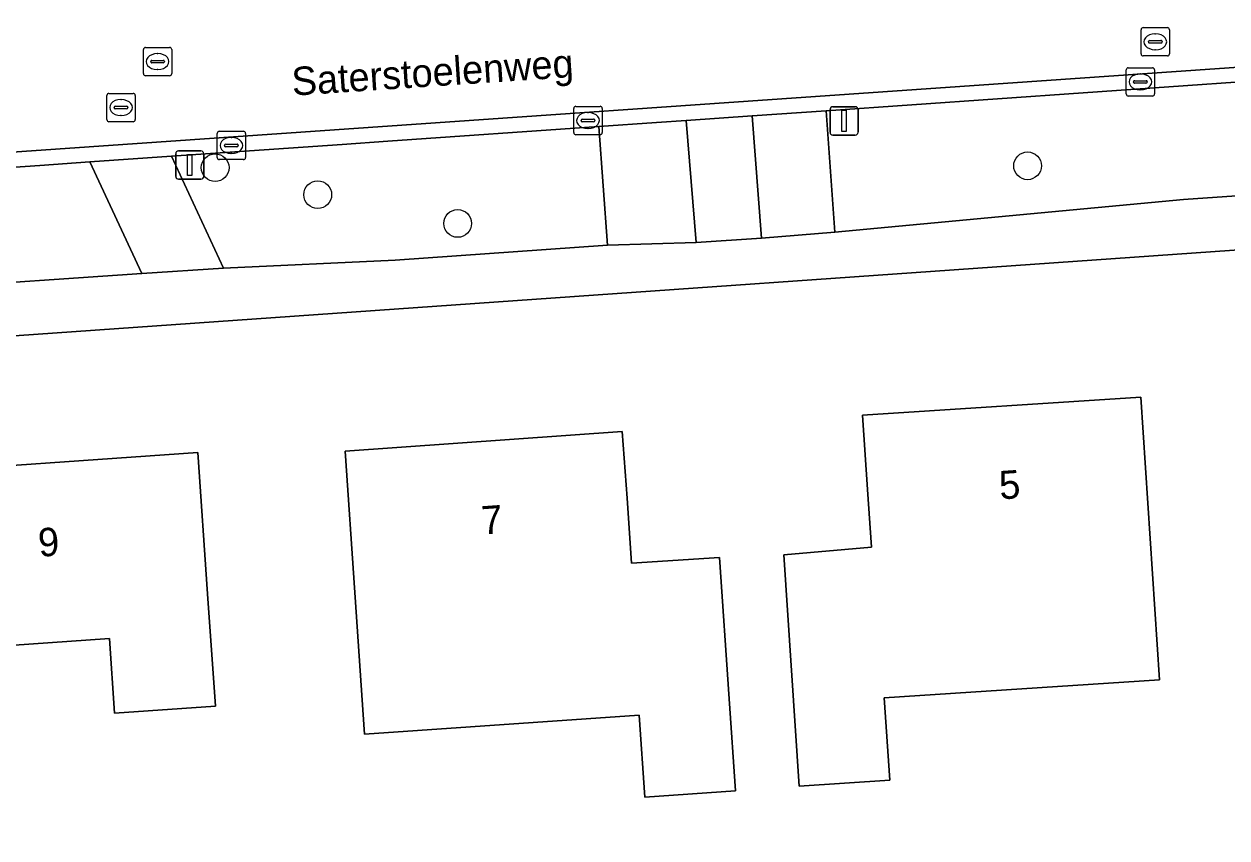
# Model space of a CAD drawing. Extents: x 162661 to 163484, y 380247 to 381230.
# Drawn here: x 163058.57 to 163101.01, y 380327.82 to 380356.53 of the extents above; entities that cross this region are included whole.
import ezdxf

# ---------------------------------------------------------------- set-up
doc = ezdxf.new("R2010")
doc.units = 0
for name, color, linetype in [('IMGEO_Boom', 7, 'Continuous'), ('IMGEO_Erf', 7, 'Continuous'), ('IMGEO_Groenvoorziening', 7, 'Continuous'), ('IMGEO_Kolk', 7, 'Continuous'), ('IMGEO_Lichtmast', 7, 'Continuous'), ('IMGEO_Openbare_ruimte_label', 7, 'Continuous'), ('IMGEO_Pand', 7, 'Continuous'), ('IMGEO_Pand_nummerreeks', 7, 'Continuous'), ('IMGEO_Rijbaan_lokaal_gesloten', 7, 'Continuous'), ('IMGEO_Rijbaan_lokaal_open', 7, 'Continuous'), ('IMGEO_Rioolput', 7, 'Continuous'), ('IMGEO_Voetpad_open', 7, 'Continuous')]:
    doc.layers.add(name, color=color, linetype=linetype)

msp = doc.modelspace()

# ---------------------------------------------------------------- linework, layer by layer
at = {"layer": 'IMGEO_Boom'}
for centre in [(163065.316, 380351.465), (163093.979, 380351.529), (163068.936, 380350.509), (163073.871, 380349.496)]:
    msp.add_circle(centre, 0.489, dxfattribs=at)
at = {"layer": 'IMGEO_Erf'}
msp.add_lwpolyline([(163139.978, 380304.779), (163136.519, 380351.021), (163135.092, 380350.931), (163034.276, 380343.853), (163025.928, 380343.278), (163027.147, 380323.267), (163030.282, 380288.461), (163031.404, 380288.568)], dxfattribs=at)
for points in [[(163085.381, 380337.8), (163088.467, 380338.075), (163088.333, 380340.105), (163088.157, 380342.728), (163097.973, 380343.373), (163098.636, 380333.402), (163088.924, 380332.756), (163089.116, 380329.862), (163085.922, 380329.649)], [(163080.276, 380332.151), (163070.59, 380331.483), (163070.245, 380336.479), (163069.901, 380341.467), (163079.679, 380342.153), (163079.85, 380339.804), (163080.002, 380337.506), (163083.104, 380337.714), (163083.448, 380332.726), (163083.672, 380329.476), (163080.476, 380329.256)], [(163061.768, 380332.218), (163061.584, 380334.849), (163054.043, 380334.32), (163053.95, 380335.649), (163053.6, 380340.636), (163064.699, 380341.415), (163065.049, 380336.428), (163065.327, 380332.468)]]:
    msp.add_lwpolyline(points, close=True, dxfattribs=at)
at = {"layer": 'IMGEO_Groenvoorziening'}
for points in [[(163111.052, 380355.156), (163086.869, 380353.473), (163087.179, 380349.192), (163099.483, 380350.335), (163103.054, 380350.587), (163104.488, 380350.688), (163106.7, 380350.844), (163111.274, 380351.167)], [(163084.264, 380353.292), (163081.933, 380353.13), (163082.284, 380348.821), (163084.591, 380348.982)], [(163078.852, 380352.915), (163071.408, 380352.397), (163069.798, 380352.284), (163063.779, 380351.865), (163065.615, 380347.919), (163071.671, 380348.2), (163079.155, 380348.731)], [(163060.895, 380351.665), (163059.126, 380351.542), (163047.332, 380350.739), (163047.59, 380346.698), (163062.724, 380347.731)]]:
    msp.add_lwpolyline(points, close=True, dxfattribs=at)
at = {"layer": 'IMGEO_Kolk'}
for p, q in [((163097.458, 380354.063), (163097.458, 380354.915)), ((163097.533, 380354.989), (163098.385, 380354.989)), ((163098.459, 380354.915), (163098.459, 380354.063)), ((163097.717, 380354.483), (163097.717, 380354.495)), ((163098.155, 380354.446), (163097.757, 380354.446)), ((163097.76, 380354.532), (163098.158, 380354.532)), ((163097.946, 380354.769), (163097.971, 380354.769)), ((163098.201, 380354.495), (163098.201, 380354.483)), ((163098.385, 380353.989), (163097.533, 380353.989)), ((163097.969, 380354.209), (163097.944, 380354.209)), ((163077.969, 380352.701), (163077.969, 380353.553)), ((163078.044, 380353.627), (163078.896, 380353.627)), ((163078.97, 380353.553), (163078.97, 380352.701)), ((163078.228, 380353.121), (163078.228, 380353.133)), ((163078.666, 380353.084), (163078.268, 380353.084)), ((163078.271, 380353.17), (163078.669, 380353.17)), ((163078.457, 380353.407), (163078.482, 380353.407)), ((163078.712, 380353.133), (163078.712, 380353.121)), ((163065.388, 380351.82), (163065.388, 380352.672)), ((163065.463, 380352.746), (163066.315, 380352.746)), ((163066.389, 380352.672), (163066.389, 380351.82)), ((163078.48, 380352.847), (163078.455, 380352.847)), ((163065.647, 380352.24), (163065.647, 380352.252)), ((163065.69, 380352.289), (163066.088, 380352.289)), ((163065.876, 380352.526), (163065.901, 380352.526)), ((163066.131, 380352.252), (163066.131, 380352.24)), ((163078.896, 380352.627), (163078.044, 380352.627)), ((163066.085, 380352.203), (163065.687, 380352.203)), ((163065.899, 380351.966), (163065.874, 380351.966)), ((163066.315, 380351.746), (163065.463, 380351.746))]:
    msp.add_line(p, q, dxfattribs=at)
for points in [[(163097.458, 380354.063), (163097.458, 380354.915)], [(163097.533, 380354.989), (163098.385, 380354.989)], [(163098.459, 380354.915), (163098.459, 380354.063)], [(163098.385, 380353.989), (163097.533, 380353.989)], [(163077.969, 380352.701), (163077.969, 380353.553)], [(163078.044, 380353.627), (163078.896, 380353.627)], [(163078.97, 380353.553), (163078.97, 380352.701)], [(163065.388, 380351.82), (163065.388, 380352.672)], [(163065.463, 380352.746), (163066.315, 380352.746)], [(163066.389, 380352.672), (163066.389, 380351.82)], [(163078.896, 380352.627), (163078.044, 380352.627)], [(163066.315, 380351.746), (163065.463, 380351.746)]]:
    msp.add_lwpolyline(points, dxfattribs=at)
for centre, radius, start, end in [((163097.535, 380354.913), 0.0765, 91.552, 178.448), ((163097.535, 380354.913), 0.0765, 91.552, 178.448), ((163098.383, 380354.913), 0.0765, 1.552, 88.448), ((163098.383, 380354.913), 0.0765, 1.552, 88.448), ((163097.757, 380354.492), 0.0403, 85.8775, 175.7526), ((163097.754, 380354.482), 0.0366, 178.938, 274.7102), ((163098.158, 380354.489), 0.043, 264.8664, 352.4533), ((163098.162, 380354.494), 0.0386, 1.7309, 96.639), ((163097.535, 380354.065), 0.0765, 181.552, 268.448), ((163097.535, 380354.065), 0.0765, 181.552, 268.448), ((163098.383, 380354.065), 0.0765, 271.552, 358.448), ((163098.383, 380354.065), 0.0765, 271.552, 358.448), ((163078.046, 380353.551), 0.0765, 91.552, 178.448), ((163078.046, 380353.551), 0.0765, 91.552, 178.448), ((163078.894, 380353.551), 0.0765, 1.552, 88.448), ((163078.894, 380353.551), 0.0765, 1.552, 88.448), ((163078.268, 380353.13), 0.0403, 85.8775, 175.7526), ((163078.265, 380353.12), 0.0366, 178.938, 274.7102), ((163078.669, 380353.127), 0.043, 264.8664, 352.4533), ((163078.673, 380353.132), 0.0386, 1.7309, 96.639), ((163065.465, 380352.67), 0.0765, 91.552, 178.448), ((163065.465, 380352.67), 0.0765, 91.552, 178.448), ((163066.313, 380352.67), 0.0765, 1.552, 88.448), ((163066.313, 380352.67), 0.0765, 1.552, 88.448), ((163078.046, 380352.703), 0.0765, 181.552, 268.448), ((163078.046, 380352.703), 0.0765, 181.552, 268.448), ((163078.894, 380352.703), 0.0765, 271.552, 358.448), ((163078.894, 380352.703), 0.0765, 271.552, 358.448), ((163065.687, 380352.249), 0.0403, 85.8775, 175.7526), ((163065.684, 380352.239), 0.0366, 178.938, 274.7102), ((163066.088, 380352.246), 0.043, 264.8664, 352.4533), ((163066.092, 380352.251), 0.0386, 1.7309, 96.639), ((163065.465, 380351.822), 0.0765, 181.552, 268.448), ((163065.465, 380351.822), 0.0765, 181.552, 268.448), ((163066.313, 380351.822), 0.0765, 271.552, 358.448), ((163066.313, 380351.822), 0.0765, 271.552, 358.448)]:
    msp.add_arc(centre, radius, start, end, dxfattribs=at)
for centre, major_axis, ratio, start_param, end_param in [((163097.945, 380354.489), (-0.387, 0.002), 0.722429, 4.712389, 7.853982), ((163097.97, 380354.489), (-0.39, 0.002), 0.717154, 1.570796, 4.712389), ((163078.456, 380353.127), (-0.387, 0.002), 0.722429, 4.712389, 7.853982), ((163078.481, 380353.127), (-0.39, 0.002), 0.717154, 1.570796, 4.712389), ((163065.875, 380352.246), (-0.387, 0.002), 0.722429, 4.712389, 7.853982), ((163065.9, 380352.246), (-0.39, 0.002), 0.717154, 1.570796, 4.712389)]:
    msp.add_ellipse(centre, major_axis=major_axis, ratio=ratio, start_param=start_param, end_param=end_param, dxfattribs=at)
at = {"layer": 'IMGEO_Lichtmast'}
for p, q in [((163087.009, 380352.713), (163087.009, 380353.513)), ((163087.009, 380353.513), (163087.009, 380352.713)), ((163087.109, 380353.613), (163087.899, 380353.613)), ((163087.899, 380353.613), (163087.109, 380353.613)), ((163087.999, 380353.513), (163087.999, 380352.713)), ((163087.999, 380352.713), (163087.999, 380353.513)), ((163087.899, 380352.613), (163087.109, 380352.613)), ((163087.109, 380352.613), (163087.899, 380352.613)), ((163063.924, 380351.157), (163063.924, 380351.957)), ((163063.924, 380351.957), (163063.924, 380351.157)), ((163064.024, 380352.057), (163064.814, 380352.057)), ((163064.814, 380352.057), (163064.024, 380352.057)), ((163064.914, 380351.957), (163064.914, 380351.157)), ((163064.914, 380351.157), (163064.914, 380351.957)), ((163064.814, 380351.057), (163064.024, 380351.057)), ((163064.024, 380351.057), (163064.814, 380351.057))]:
    msp.add_line(p, q, dxfattribs=at)
for points in [[(163087.429, 380353.488), (163087.579, 380353.488), (163087.579, 380352.738), (163087.429, 380352.738), (163087.429, 380353.488)], [(163064.344, 380351.932), (163064.494, 380351.932), (163064.494, 380351.182), (163064.344, 380351.182), (163064.344, 380351.932)]]:
    msp.add_lwpolyline(points, dxfattribs=at)
for centre, start, end in [((163087.109, 380353.513), 90, 180), ((163087.109, 380353.513), 90, 180), ((163087.899, 380353.513), 0, 90), ((163087.899, 380353.513), 360, 90), ((163087.109, 380352.713), 180, 270), ((163087.109, 380352.713), 180, 270), ((163087.899, 380352.713), 270, 0), ((163087.899, 380352.713), 270, 0), ((163064.024, 380351.957), 90, 180), ((163064.024, 380351.957), 90, 180), ((163064.814, 380351.957), 0, 90), ((163064.814, 380351.957), 360, 90), ((163064.024, 380351.157), 180, 270), ((163064.024, 380351.157), 180, 270), ((163064.814, 380351.157), 270, 0), ((163064.814, 380351.157), 270, 0)]:
    msp.add_arc(centre, 0.1, start, end, dxfattribs=at)
at = {"layer": 'IMGEO_Pand'}
for points in [[(163097.973, 380343.373), (163088.157, 380342.728), (163088.333, 380340.105), (163088.467, 380338.075), (163085.381, 380337.8), (163085.922, 380329.649), (163089.116, 380329.862), (163088.924, 380332.756), (163098.636, 380333.402)], [(163083.448, 380332.726), (163083.104, 380337.714), (163080.002, 380337.506), (163079.85, 380339.804), (163079.679, 380342.153), (163069.901, 380341.467), (163070.245, 380336.479), (163070.59, 380331.483), (163080.276, 380332.151), (163080.476, 380329.256), (163083.672, 380329.476)], [(163065.049, 380336.428), (163064.699, 380341.415), (163053.6, 380340.636), (163053.95, 380335.649), (163054.043, 380334.32), (163061.584, 380334.849), (163061.768, 380332.218), (163065.327, 380332.468)]]:
    msp.add_lwpolyline(points, close=True, dxfattribs=at)
at = {"layer": 'IMGEO_Rijbaan_lokaal_gesloten'}
msp.add_lwpolyline([(163054.493, 380356.141), (162940.821, 380348.438), (162934.53, 380348.012), (162935.401, 380343.628), (163028.95, 380349.989), (163129.435, 380356.95), (163129.13, 380361.35)], dxfattribs=at)
msp.add_arc((163054.212, 380361.684), 5.55, 272.898, 324.0405, dxfattribs=at)
at = {"layer": 'IMGEO_Rijbaan_lokaal_open'}
msp.add_lwpolyline([(163047.332, 380350.739), (163059.126, 380351.542), (163060.895, 380351.665), (163063.779, 380351.865), (163069.798, 380352.284), (163071.408, 380352.397), (163078.852, 380352.915), (163080.889, 380353.057), (163081.933, 380353.13), (163084.264, 380353.292), (163086.869, 380353.473), (163111.052, 380355.156), (163114.189, 380355.375), (163120.146, 380355.789), (163122.862, 380355.979), (163131.201, 380356.559), (163131.204, 380357.073), (163129.435, 380356.95), (163028.95, 380349.989)], dxfattribs=at)
msp.add_arc((163054.212, 380361.684), 5.55, 272.898, 324.0405, dxfattribs=at)
at = {"layer": 'IMGEO_Rioolput'}
for p, q in [((163097.985, 380355.478), (163097.985, 380356.33)), ((163098.06, 380356.404), (163098.912, 380356.404)), ((163098.473, 380356.184), (163098.498, 380356.184)), ((163098.986, 380356.33), (163098.986, 380355.478)), ((163062.783, 380354.78), (163062.783, 380355.632)), ((163062.858, 380355.706), (163063.71, 380355.706)), ((163063.784, 380355.632), (163063.784, 380354.78)), ((163098.244, 380355.898), (163098.244, 380355.91)), ((163098.682, 380355.861), (163098.284, 380355.861)), ((163098.287, 380355.947), (163098.685, 380355.947)), ((163098.496, 380355.624), (163098.471, 380355.624)), ((163098.728, 380355.91), (163098.728, 380355.898)), ((163063.042, 380355.2), (163063.042, 380355.212)), ((163063.085, 380355.249), (163063.483, 380355.249)), ((163063.271, 380355.486), (163063.296, 380355.486)), ((163063.526, 380355.212), (163063.526, 380355.2)), ((163098.912, 380355.404), (163098.06, 380355.404)), ((163063.48, 380355.163), (163063.082, 380355.163)), ((163063.294, 380354.926), (163063.269, 380354.926)), ((163063.71, 380354.706), (163062.858, 380354.706)), ((163061.494, 380353.159), (163061.494, 380354.011)), ((163061.569, 380354.085), (163062.421, 380354.085)), ((163062.495, 380354.011), (163062.495, 380353.159)), ((163061.753, 380353.579), (163061.753, 380353.591)), ((163062.191, 380353.542), (163061.793, 380353.542)), ((163061.796, 380353.628), (163062.194, 380353.628)), ((163061.982, 380353.865), (163062.007, 380353.865)), ((163062.237, 380353.591), (163062.237, 380353.579)), ((163062.421, 380353.085), (163061.569, 380353.085)), ((163062.005, 380353.305), (163061.98, 380353.305))]:
    msp.add_line(p, q, dxfattribs=at)
for points in [[(163097.985, 380355.478), (163097.985, 380356.33)], [(163098.06, 380356.404), (163098.912, 380356.404)], [(163098.986, 380356.33), (163098.986, 380355.478)], [(163062.783, 380354.78), (163062.783, 380355.632)], [(163062.858, 380355.706), (163063.71, 380355.706)], [(163063.784, 380355.632), (163063.784, 380354.78)], [(163098.912, 380355.404), (163098.06, 380355.404)], [(163063.71, 380354.706), (163062.858, 380354.706)], [(163061.494, 380353.159), (163061.494, 380354.011)], [(163061.569, 380354.085), (163062.421, 380354.085)], [(163062.495, 380354.011), (163062.495, 380353.159)], [(163062.421, 380353.085), (163061.569, 380353.085)]]:
    msp.add_lwpolyline(points, dxfattribs=at)
for centre, radius, start, end in [((163098.062, 380356.328), 0.0765, 91.552, 178.448), ((163098.062, 380356.328), 0.0765, 91.552, 178.448), ((163098.91, 380356.328), 0.0765, 1.552, 88.448), ((163098.91, 380356.328), 0.0765, 1.552, 88.448), ((163062.86, 380355.63), 0.0765, 91.552, 178.448), ((163062.86, 380355.63), 0.0765, 91.552, 178.448), ((163063.708, 380355.63), 0.0765, 1.552, 88.448), ((163063.708, 380355.63), 0.0765, 1.552, 88.448), ((163098.284, 380355.907), 0.0403, 85.8775, 175.7526), ((163098.281, 380355.897), 0.0366, 178.938, 274.7102), ((163098.685, 380355.904), 0.043, 264.8664, 352.4533), ((163098.689, 380355.909), 0.0386, 1.7309, 96.639), ((163063.082, 380355.209), 0.0403, 85.8775, 175.7526), ((163063.079, 380355.199), 0.0366, 178.938, 274.7102), ((163063.483, 380355.206), 0.043, 264.8664, 352.4533), ((163063.487, 380355.211), 0.0386, 1.7309, 96.639), ((163098.062, 380355.48), 0.0765, 181.552, 268.448), ((163098.062, 380355.48), 0.0765, 181.552, 268.448), ((163098.91, 380355.48), 0.0765, 271.552, 358.448), ((163098.91, 380355.48), 0.0765, 271.552, 358.448), ((163062.86, 380354.782), 0.0765, 181.552, 268.448), ((163062.86, 380354.782), 0.0765, 181.552, 268.448), ((163063.708, 380354.782), 0.0765, 271.552, 358.448), ((163063.708, 380354.782), 0.0765, 271.552, 358.448), ((163061.571, 380354.009), 0.0765, 91.552, 178.448), ((163061.571, 380354.009), 0.0765, 91.552, 178.448), ((163062.419, 380354.009), 0.0765, 1.552, 88.448), ((163062.419, 380354.009), 0.0765, 1.552, 88.448), ((163061.793, 380353.588), 0.0403, 85.8775, 175.7526), ((163061.79, 380353.578), 0.0366, 178.938, 274.7102), ((163062.194, 380353.585), 0.043, 264.8664, 352.4533), ((163062.198, 380353.59), 0.0386, 1.7309, 96.639), ((163061.571, 380353.161), 0.0765, 181.552, 268.448), ((163061.571, 380353.161), 0.0765, 181.552, 268.448), ((163062.419, 380353.161), 0.0765, 271.552, 358.448), ((163062.419, 380353.161), 0.0765, 271.552, 358.448)]:
    msp.add_arc(centre, radius, start, end, dxfattribs=at)
for centre, major_axis, ratio, start_param, end_param in [((163098.472, 380355.904), (-0.387, 0.002), 0.722429, 4.712389, 7.853982), ((163098.497, 380355.904), (-0.39, 0.002), 0.717154, 1.570796, 4.712389), ((163063.27, 380355.206), (-0.387, 0.002), 0.722429, 4.712389, 7.853982), ((163063.295, 380355.206), (-0.39, 0.002), 0.717154, 1.570796, 4.712389), ((163061.981, 380353.585), (-0.387, 0.002), 0.722429, 4.712389, 7.853982), ((163062.006, 380353.585), (-0.39, 0.002), 0.717154, 1.570796, 4.712389)]:
    msp.add_ellipse(centre, major_axis=major_axis, ratio=ratio, start_param=start_param, end_param=end_param, dxfattribs=at)
at = {"layer": 'IMGEO_Voetpad_open'}
for points in [[(163081.933, 380353.13), (163080.889, 380353.057), (163078.852, 380352.915), (163079.155, 380348.731), (163082.284, 380348.821)], [(163086.869, 380353.473), (163084.264, 380353.292), (163084.591, 380348.982), (163087.179, 380349.192)], [(163063.779, 380351.865), (163060.895, 380351.665), (163062.724, 380347.731), (163065.615, 380347.919)]]:
    msp.add_lwpolyline(points, close=True, dxfattribs=at)
msp.add_lwpolyline([(163034.276, 380343.853), (163135.092, 380350.931), (163136.519, 380351.021), (163136.436, 380352.147), (163136.296, 380352.778), (163135.058, 380352.683), (163123.19, 380351.93), (163120.423, 380351.812), (163114.455, 380351.391), (163111.274, 380351.167), (163106.7, 380350.844), (163104.488, 380350.688), (163103.054, 380350.587), (163099.483, 380350.335), (163087.179, 380349.192), (163084.591, 380348.982), (163082.284, 380348.821), (163079.155, 380348.731), (163071.671, 380348.2), (163065.615, 380347.919), (163062.724, 380347.731), (163047.59, 380346.698)], dxfattribs=at)

# ---------------------------------------------------------------- texts
at = {"layer": 'IMGEO_Openbare_ruimte_label'}
msp.add_text('Saterstoelenweg', height=1, rotation=3.7836, dxfattribs=at).set_placement((163068.048, 380354.003))
at = {"layer": 'IMGEO_Pand_nummerreeks'}
for s, rotation, p in [('5', 3.7586, (163093.007, 380339.76)), ('7', 4.0132, (163074.744, 380338.519)), ('9', 4.0148, (163059.105, 380337.735))]:
    msp.add_text(s, height=1, rotation=rotation, dxfattribs=at).set_placement(p)

doc.saveas('drawing.dxf')
